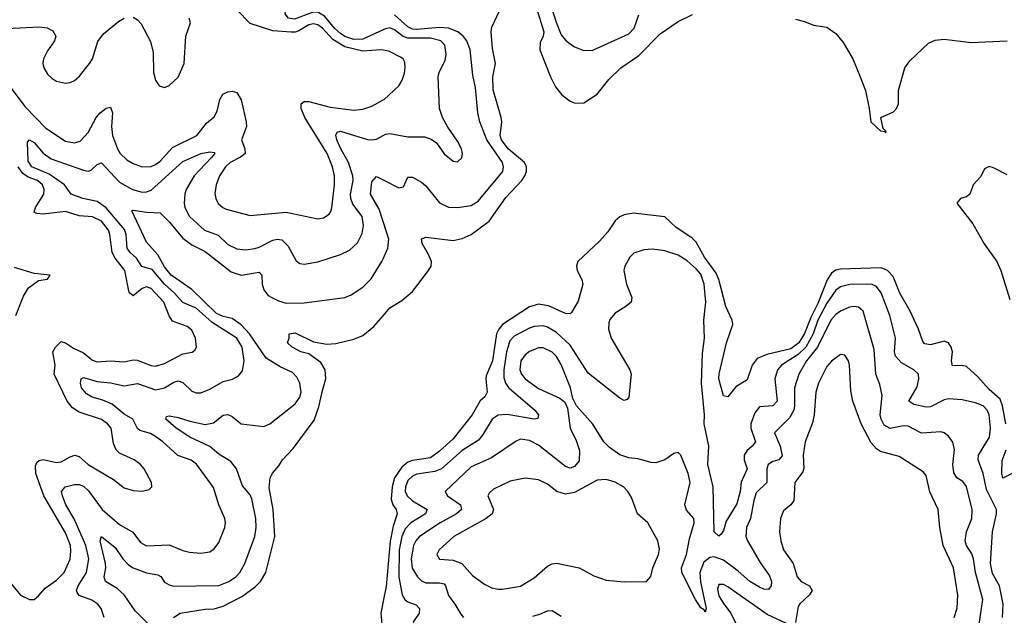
# Model space of a CAD drawing. Header units: inches. Extents: x 1843162 to 1959474, y 907081 to 1016326.
# Tile 491 of 656: x 1888386 to 1892757, y 994800 to 997444. Entities that reach past the tile are written whole.
import ezdxf

# ---------------------------------------------------------------- set-up
doc = ezdxf.new("R2010")
doc.units = ezdxf.units.IN
doc.header["$MEASUREMENT"] = 0
doc.layers.add('B8989', color=7, linetype='Continuous')
doc.layers.add('B8999', color=7, linetype='Continuous')

msp = doc.modelspace()

# ---------------------------------------------------------------- linework, layer by layer
at = {"layer": 'B8989', "color": 5}
for points, elevation in [([(1890000, 997399.2), (1889910, 997358), (1889870, 997356), (1889830, 997369.1), (1889810, 997382), (1889785.2, 997405.2), (1889740, 997460), (1889710, 997477.6), (1889684.3, 997475.7), (1889606.3, 997446.3), (1889579.2, 997450), (1889564.4, 997470), (1889567.9, 997492.1), (1889630, 997498.9), (1889690, 997531.4), (1889730, 997545.5), (1889750, 997545.9), (1889810, 997534.8), (1889869.2, 997550.8), (1889910, 997547.5), (1889970, 997565.9), (1890000, 997568.7)], 460), ([(1890000, 997308.4), (1889989.9, 997309.9), (1889910, 997304.8), (1889830, 997323.2), (1889776.3, 997356.3), (1889730, 997406.1), (1889710, 997421.2), (1889690, 997425.2), (1889670, 997420.8), (1889626.1, 997393.9), (1889610, 997388.4), (1889591.3, 997388.7), (1889510, 997394.7), (1889410, 997426.8), (1889350, 997488.1)], 480), ([(1888330, 997404.4), (1888472.6, 997412.6), (1888507.9, 997407.9), (1888533.9, 997393.9), (1888547.2, 997370), (1888541.6, 997350), (1888510, 997305.7), (1888492.5, 997270), (1888489.4, 997250), (1888493.2, 997230), (1888510, 997202.6), (1888530, 997183.2), (1888550, 997170.2), (1888590, 997162.5), (1888610, 997164.8), (1888630, 997173.7), (1888650, 997191.3), (1888696.5, 997250), (1888710, 997270.4), (1888733.3, 997346.7), (1888758.3, 997381.7), (1888824.4, 997435.6), (1888850, 997451.1)], 520), ([(1888890, 997454.3), (1888910, 997443.1), (1888925.3, 997425.3), (1888967.1, 997347.1), (1888978.5, 997298.5), (1888980.5, 997210), (1888990, 997174.9), (1889006.3, 997150), (1889030, 997142.3), (1889050, 997151.4), (1889090, 997189), (1889117, 997250), (1889124.1, 997370), (1889144.8, 997430), (1889139.2, 997450)], 520), ([(1888326.2, 997170), (1888410, 997059), (1888501.9, 996961.9), (1888590, 996905), (1888630, 996896.8), (1888655, 996905), (1888690, 996943), (1888726.2, 997010), (1888743.2, 997030), (1888770, 997050.8), (1888790, 997055.5), (1888798.2, 997030), (1888793.7, 996970), (1888797.9, 996930), (1888820.1, 996870), (1888832.5, 996850), (1888862.1, 996822.1), (1888890, 996804.8), (1888930, 996791.2), (1888970, 996792.4), (1888990, 996800.9), (1889010, 996816.4), (1889064.2, 996875.8), (1889172.6, 996930), (1889215.8, 996984.3), (1889250, 997011.9), (1889262.9, 997037.1), (1889274.3, 997090), (1889287.5, 997112.5), (1889310, 997123.8), (1889330, 997127), (1889350, 997121.1), (1889370, 997088.4), (1889391.8, 996990), (1889392.6, 996970), (1889371.3, 996910), (1889385.9, 996870), (1889387.7, 996850), (1889366.4, 996833.6), (1889321.4, 996810), (1889300.7, 996790), (1889274, 996750), (1889258, 996710), (1889252.9, 996672.9), (1889256.8, 996650), (1889267.7, 996627.7), (1889287.7, 996610), (1889303.2, 996603.2), (1889410, 996573.9), (1889570, 996590.1), (1889710, 996559.6), (1889735.8, 996564.2), (1889759.7, 996580.3), (1889768, 996592), (1889771.8, 996608.2), (1889784.1, 996710), (1889783.8, 996750), (1889774.9, 996790), (1889751.9, 996850), (1889651.7, 997010), (1889636.2, 997050), (1889636.2, 997070), (1889650, 997080.1), (1889670, 997080.9), (1889764.5, 997055.5), (1889870, 997042.9), (1889910, 997046.5), (1889950, 997059.5), (1890000, 997087.5)], 480), ([(1888761.5, 994790), (1888747.6, 994830), (1888732.9, 994850), (1888706.7, 994866.6), (1888650, 994887.9), (1888641.4, 994901.4), (1888638.9, 994910), (1888646.1, 994930), (1888682.5, 994990), (1888693.9, 995050), (1888680.1, 995110), (1888627.7, 995227.7), (1888591.9, 995290), (1888575.8, 995330), (1888571.7, 995350), (1888588, 995370), (1888630, 995380.2), (1888650, 995380.2), (1888670, 995373.2), (1888692.6, 995352.6), (1888752.8, 995270), (1888830, 995202.3), (1888889.1, 995169.1), (1888922.9, 995122.9), (1888950, 995107.7), (1889050, 995112.8), (1889110, 995087.1), (1889140.4, 995080.4), (1889190, 995075.2), (1889230, 995081.5), (1889250, 995094.3), (1889270, 995123.1), (1889296.9, 995190), (1889299.7, 995210), (1889296.9, 995230), (1889270, 995289.5), (1889247.2, 995367.2), (1889171.1, 995471.1), (1889148.2, 995488.2), (1889088.7, 995508.7), (1889022.4, 995570), (1888990, 995594), (1888966.6, 995606.6), (1888919.9, 995619.9), (1888909.2, 995629.2), (1888888.6, 995670), (1888850, 995693.2), (1888796.5, 995736.5), (1888754.9, 995754.9), (1888707.8, 995767.8), (1888682.3, 995782.3), (1888661.1, 995810), (1888655.8, 995830), (1888658.9, 995850), (1888670, 995855.1), (1888730, 995837.2), (1888790, 995831.6), (1888850, 995818.7), (1888910, 995829.1), (1888990, 995801.1), (1889030, 995809), (1889070, 995834.5), (1889090, 995840.1), (1889110, 995833.2), (1889150, 995795.2), (1889170, 995787.2), (1889190, 995787.3), (1889230, 995803.7), (1889290, 995837.3), (1889331.4, 995848.6), (1889357.7, 995862.3), (1889375.2, 995884.8), (1889383, 995930), (1889373.6, 995990), (1889349.9, 996030), (1889240.2, 996100.2), (1889170, 996162.8), (1889110, 996188.8), (1889073.7, 996230), (1889029.8, 996269.8), (1888975.1, 996335.1), (1888928.8, 996348.8), (1888905.3, 996385.3), (1888877.5, 996410), (1888863.1, 996430), (1888859.2, 996490), (1888851.8, 996511.8), (1888770, 996609.2), (1888730, 996636.6), (1888667.3, 996650), (1888614.8, 996670), (1888585.2, 996710), (1888517.6, 996757.6), (1888440.2, 996790), (1888424, 996816), (1888420.5, 996899.5), (1888429.8, 996910.2), (1888450, 996898), (1888491, 996851), (1888526.3, 996826.3), (1888670, 996775.7), (1888690, 996771.9), (1888703.8, 996776.2), (1888730, 996800.7), (1888750, 996808.1), (1888830, 996723.1), (1888887.2, 996690), (1888930, 996677.7), (1888950, 996679.3), (1888970, 996687.4), (1889110, 996814.4), (1889190, 996850.5), (1889230, 996856.6), (1889250, 996853.7), (1889252.2, 996850), (1889237.1, 996830), (1889160.3, 996750), (1889126, 996690), (1889119.8, 996670), (1889116.8, 996630), (1889119.8, 996610), (1889140.8, 996570), (1889207, 996510), (1889266.9, 996486.9), (1889310, 996445.4), (1889350, 996426.5), (1889390, 996422), (1889430, 996427.7), (1889450, 996433.6), (1889510, 996465.1), (1889530, 996470.1), (1889550, 996466.4), (1889578.6, 996438.6), (1889613.4, 996373.4), (1889630, 996361.5), (1889650, 996359.2), (1889710, 996368.5), (1889810, 996401.8), (1889850, 996420.6), (1889886.1, 996453.9), (1889906, 996494), (1889912.3, 996530), (1889906, 996570), (1889865.1, 996625.1), (1889856.2, 996650), (1889855.5, 996670), (1889866.4, 996730), (1889864.7, 996750), (1889845.6, 996810), (1889811.9, 996870), (1889795, 996910), (1889789.2, 996930.8), (1889796, 996944), (1889811.1, 996948.9), (1889930, 996912.5), (1889950, 996910.1), (1889970, 996913.5), (1890000, 996929.9)], 460), ([(1888323.8, 994970), (1888390, 994889.2), (1888429.6, 994870.4), (1888450, 994870.3), (1888470, 994886), (1888499.7, 994920.3), (1888550, 994956.2), (1888584.2, 994990), (1888610, 995048.5), (1888613.9, 995086.1), (1888611.5, 995110), (1888590, 995165.2), (1888493.6, 995330), (1888458.7, 995430), (1888456.4, 995463.6), (1888462.3, 995477.7), (1888473.2, 995486.8), (1888490, 995490.9), (1888550, 995477.8), (1888570, 995480.9), (1888610, 995504), (1888630.6, 995510), (1888650, 995505.5), (1888691.1, 995470), (1888802.5, 995402.5), (1888850, 995366), (1888890, 995353.4), (1888930, 995350.4), (1888961.5, 995358.5), (1888972.3, 995370), (1888971.5, 995390), (1888939.3, 995450), (1888923.1, 995470), (1888895.1, 995490), (1888830, 995519.4), (1888814.5, 995534.5), (1888802.2, 995562.2), (1888792.1, 995630), (1888776.2, 995650), (1888748.9, 995668.9), (1888650, 995700.9), (1888621.3, 995721.3), (1888596.8, 995750), (1888539.4, 995870), (1888543.9, 995910), (1888533, 995970), (1888545.2, 995990), (1888570, 996015.2), (1888590, 996009.6), (1888625.4, 995985.4), (1888670, 995965.2), (1888710, 995933.1), (1888730, 995924.6), (1888790, 995930.1), (1888850, 995924.4), (1888890, 995933.8), (1888907.2, 995932.8), (1888970, 995908.1), (1888990, 995906), (1889030, 995918.1), (1889110, 995960.9), (1889151.7, 995968.3), (1889163.7, 995976.3), (1889170.9, 995990), (1889167.2, 996030), (1889150, 996066), (1889130, 996081.7), (1889065.4, 996105.4), (1889049.4, 996129.4), (1889026.8, 996190), (1888970, 996250.9), (1888950, 996257.9), (1888930, 996250.4), (1888890, 996218.7), (1888872.4, 996232.4), (1888852.9, 996330), (1888810, 996384.9), (1888796.6, 996410), (1888786.7, 996490), (1888780.3, 996510), (1888750, 996549.4), (1888710, 996569.1), (1888650, 996573.3), (1888590, 996592.9), (1888490, 996580.3), (1888463.2, 996583.2), (1888451.1, 996590), (1888456.3, 996610), (1888493.1, 996670), (1888495, 996690), (1888488.1, 996710), (1888466.1, 996730), (1888424.7, 996744.7), (1888400.5, 996760.5), (1888379.8, 996790)], 480), ([(1890000, 996548.6), (1889982.5, 996602.5), (1889944, 996670), (1889950, 996723.8), (1889970, 996747), (1890000, 996732.2)], 440), ([(1888989.4, 994730), (1888899.2, 994819.2), (1888849.9, 994890), (1888819.2, 994919.2), (1888766.9, 994950), (1888761.6, 994970), (1888769.2, 995010), (1888767.4, 995030), (1888743.2, 995130), (1888749.6, 995150), (1888810, 995100.2), (1888844.5, 995050), (1888870, 995023.4), (1888890, 995011), (1888950, 994988.5), (1889000, 994980), (1889012.4, 994972.4), (1889030, 994947.6), (1889050, 994935.1), (1889070, 994929.6), (1889270, 994932.8), (1889314.8, 994950), (1889345.8, 994970), (1889364, 994990), (1889386, 995030), (1889430.4, 995150), (1889436.7, 995190), (1889435.4, 995230), (1889417.5, 995317.5), (1889410, 995334.2), (1889375.2, 995375.2), (1889348.4, 995450), (1889323, 995483), (1889270, 995514.6), (1889230, 995549.1), (1889142.2, 995590), (1889080.7, 995630), (1889034.7, 995670), (1889038, 995682), (1889050, 995685.3), (1889090, 995677.6), (1889141.2, 995661.2), (1889210, 995646.9), (1889246.2, 995653.8), (1889290, 995688.4), (1889310, 995691.8), (1889330, 995682.2), (1889370, 995649.4), (1889470, 995638.4), (1889497.4, 995650), (1889610, 995738.6), (1889630, 995768.9), (1889635.5, 995790), (1889630.6, 995830), (1889617.1, 995857.1), (1889598, 995878), (1889543, 995903), (1889481.1, 995941.1), (1889406.2, 996050), (1889370, 996089), (1889330, 996117.2), (1889290, 996126.8), (1889260.3, 996140.3), (1889150, 996246.4), (1889059.3, 996310), (1889030, 996346.5), (1888999.8, 996399.8), (1888950, 996456.8), (1888884.9, 996595.1), (1888890, 996598), (1888948.9, 996588.9), (1889010, 996586.1), (1889050, 996546.7), (1889110, 996474.6), (1889150, 996445), (1889210, 996415.1), (1889324.8, 996324.8), (1889370, 996310.1), (1889450, 996323.6), (1889461.1, 996310), (1889462.9, 996270), (1889470, 996244.4), (1889490, 996220.2), (1889506.3, 996210), (1889535.1, 996195.1), (1889570, 996185.3), (1889650, 996187.5), (1889830, 996211.2), (1889857.9, 996222.1), (1889910, 996256.9), (1889946.3, 996293.7), (1889994.5, 996370), (1890000, 996382.5)], 440), ([(1888369.8, 996130), (1888403.4, 996216.6), (1888425.8, 996254.2), (1888470, 996286.4), (1888510, 996292), (1888522, 996310), (1888450, 996316.9), (1888363.4, 996343.4)], 520), ([(1889069.4, 994790), (1889099, 994810), (1889210, 994827.1), (1889250, 994828.8), (1889290, 994840.7), (1889374.8, 994885.2), (1889432.8, 994927.2), (1889455.9, 994950), (1889479.5, 994990), (1889518.8, 995150), (1889511.9, 995270), (1889493.9, 995366.1), (1889498.9, 995410), (1889508.6, 995431.4), (1889536.8, 995463.2), (1889553.3, 995490), (1889599.9, 995540.1), (1889693.5, 995666.5), (1889715, 995725), (1889730, 995798.4), (1889745.9, 995850), (1889742, 995890), (1889722.7, 995922.7), (1889670, 995960.5), (1889634, 995970), (1889595.3, 995990), (1889575.3, 996010), (1889582, 996030), (1889582, 996050), (1889610, 996054.4), (1889690, 996014.4), (1889750, 996003.1), (1889790, 996006), (1889870, 996025.2), (1889910, 996042.2), (1889958.5, 996081.5), (1890000, 996129.3)], 420), ([(1890000, 994863.2), (1889989.4, 994810), (1889996.3, 994730)], 420)]:
    msp.add_lwpolyline(points, dxfattribs=dict(at, elevation=elevation))
at = {"layer": 'B8999', "color": 5}
for points, elevation in [([(1890730.8, 997550), (1890767.7, 997432.3), (1890790, 997376.9), (1890810, 997352.2), (1890830, 997336.2), (1890850, 997322.8), (1890890, 997306.9), (1890930, 997308.1), (1891090, 997381.5), (1891114.1, 997405.9), (1891134.5, 997465.5)], 440), ([(1890000, 996129.3), (1890030, 996164), (1890082.9, 996197.1), (1890130, 996237), (1890201.4, 996330), (1890212.8, 996350), (1890214.8, 996370), (1890201.9, 996401.9), (1890172.8, 996450), (1890170, 996470.7), (1890190, 996478.3), (1890310, 996463.2), (1890350, 996472.2), (1890390, 996490.2), (1890470.6, 996549.4), (1890545, 996655), (1890615.6, 996730), (1890628.2, 996750), (1890635.5, 996770), (1890636.4, 996790), (1890627, 996810), (1890554.4, 996870), (1890525.1, 996910), (1890519.9, 996930), (1890526.5, 996990), (1890524.1, 997010), (1890487.7, 997132.3), (1890486.1, 997190), (1890498.6, 997250), (1890484.8, 997315.2), (1890479.3, 997390), (1890482.7, 997410), (1890516.9, 997483.1)], 420), ([(1890682.6, 997490), (1890712.8, 997390), (1890710.1, 997370), (1890697, 997343), (1890695.4, 997310), (1890743.2, 997190), (1890765.6, 997145.6), (1890792.9, 997110), (1890830, 997082.4), (1890852.9, 997072.9), (1890890, 997075.2), (1890950, 997112.9), (1891002.1, 997177.9), (1891054.5, 997230), (1891134.9, 997285.1), (1891230, 997381.3), (1891310, 997435.5), (1891373.2, 997466.8)], 420), ([(1890000, 996732.2), (1890070, 996697.8), (1890090, 996702), (1890110, 996744.4), (1890130, 996744.2), (1890170, 996722.8), (1890190, 996705.7), (1890250, 996631.1), (1890290, 996611.9), (1890330.1, 996610.1), (1890390, 996619.3), (1890422.4, 996637.6), (1890531, 996770), (1890534.5, 996790), (1890529.9, 996810), (1890459.9, 996910), (1890429, 996991), (1890419.9, 997030), (1890410, 997142), (1890397.6, 997197.6), (1890386.6, 997310), (1890370.8, 997350), (1890355.8, 997370), (1890330.9, 997390), (1890290, 997406.9), (1890250, 997409.1), (1890150, 997399.7), (1890130, 997402.4), (1890110, 997412.4), (1890050, 997465.1)], 440), ([(1891830, 997446), (1891870, 997436), (1891910, 997418.8), (1891970, 997410.6), (1892010, 997382), (1892042, 997342), (1892085.5, 997270), (1892118, 997190), (1892140.5, 997130), (1892157.3, 997050), (1892164.4, 996990), (1892207.3, 996950), (1892227.3, 996947.3), (1892230, 996942), (1892232.7, 996947.3), (1892220.2, 996960.2), (1892208.7, 997010), (1892264.9, 997035.1), (1892278.4, 997050), (1892287.6, 997070), (1892287.4, 997130), (1892315, 997230), (1892338.3, 997261.7), (1892420.6, 997339.4), (1892450, 997353.4), (1892490, 997356.8), (1892610, 997343.1), (1892770, 997349.5)], 420), ([(1890000, 996929.9), (1890010, 996935.4), (1890030, 996938.9), (1890110, 996923.2), (1890184.4, 996924.4), (1890213.1, 996913.1), (1890237.4, 996897.4), (1890270, 996848.5), (1890310, 996816.4), (1890330, 996813), (1890349.6, 996830.4), (1890352.4, 996850), (1890348.2, 996870), (1890330, 996904.5), (1890286.4, 996966.4), (1890263.1, 997010), (1890249.8, 997050.2), (1890244.2, 997190), (1890248.2, 997210), (1890275.6, 997264.4), (1890279.3, 997290), (1890273.6, 997330), (1890255.9, 997350), (1890210, 997362.2), (1890110, 997361.8), (1890089.1, 997369.1), (1890050, 997399), (1890030, 997407.1), (1890010, 997403.8), (1890000, 997399.2)], 460), ([(1890000, 997087.5), (1890004.4, 997090), (1890070, 997150.4), (1890084.6, 997175.4), (1890094.1, 997205.9), (1890098, 997230), (1890095.9, 997255.9), (1890088.4, 997270), (1890077.6, 997277.6), (1890024.8, 997304.8), (1890000, 997308.4)], 480), ([(1892770, 996754.8), (1892710, 996786.6), (1892690, 996792.8), (1892670, 996782.4), (1892652.4, 996747.6), (1892619.3, 996710), (1892603.8, 996670), (1892590, 996658.1), (1892562.3, 996650), (1892546.9, 996630), (1892617.7, 996537.7), (1892668.3, 996448.3), (1892724.3, 996370), (1892742.2, 996330), (1892781.4, 996201.4)], 420), ([(1892764.6, 995650), (1892749.9, 995730), (1892739.2, 995759.2), (1892690, 995801.7), (1892639.1, 995859.1), (1892590, 995903.8), (1892570, 995908.3), (1892527.8, 995907.8), (1892523.4, 995930), (1892527.8, 995970), (1892522, 995990), (1892509.4, 996009.4), (1892490, 996017.1), (1892430, 996000.2), (1892404.3, 996004.3), (1892395.7, 996015.7), (1892376.6, 996070), (1892338.9, 996150), (1892293.3, 996230), (1892263.9, 996303.9), (1892238.9, 996330), (1892210, 996341.8), (1892030, 996337), (1892010, 996332.6), (1891990, 996319.3), (1891971, 996289), (1891930, 996183.7), (1891898.5, 996121.5), (1891870, 996050.4), (1891844.7, 996010), (1891810, 995982), (1891703.1, 995956.9), (1891660.7, 995939.3), (1891637.6, 995910), (1891615.4, 995844.6), (1891565.9, 995814.1), (1891530, 995769), (1891510, 995774), (1891490, 995849), (1891491.6, 995871.6), (1891523.7, 996010), (1891551.7, 996090), (1891549.4, 996110), (1891521.8, 996170), (1891490.3, 996290), (1891477.9, 996317.9), (1891426.1, 996390), (1891390, 996456.2), (1891370, 996475.1), (1891301.2, 996521.2), (1891250, 996569), (1891110, 996584.9), (1891070, 996578.1), (1891050, 996569.1), (1891030, 996550.5), (1890997.2, 996502.8), (1890959.9, 996460.1), (1890863.9, 996370), (1890857.7, 996350), (1890861.7, 996330), (1890881.7, 996290), (1890885.8, 996270), (1890865.1, 996194.9), (1890836, 996144), (1890830, 996138.7), (1890810, 996139.8), (1890734.1, 996174.1), (1890690, 996181.2), (1890650, 996168.6), (1890529.8, 996090.2), (1890512.8, 996070), (1890503.2, 996050), (1890485.5, 995930), (1890457.6, 995862.4), (1890455.1, 995850), (1890462.2, 995790), (1890451.7, 995770), (1890430, 995752.5), (1890395.6, 995690), (1890310, 995582.5), (1890250, 995528.6), (1890210, 995498.2), (1890130, 995486.7), (1890110, 995479.6), (1890082.3, 995457.7), (1890050.8, 995410), (1890039.4, 995370), (1890035.5, 995315.5), (1890043, 995290), (1890057.2, 995270), (1890061.7, 995250), (1890044.9, 995195.1), (1890031.5, 995128.5), (1890012.8, 994927.2), (1890000, 994863.2)], 420), ([(1890000, 996382.5), (1890021, 996430), (1890025.4, 996470), (1890000, 996548.6)], 440), ([(1892749, 994790), (1892751.5, 994850), (1892735.8, 994930), (1892705.2, 994985.2), (1892695.8, 995030), (1892704.2, 995170), (1892722.9, 995250), (1892721.9, 995270), (1892678.3, 995358.3), (1892663.4, 995430), (1892640.5, 995490), (1892642.8, 995510), (1892691.4, 995590), (1892695.9, 995630), (1892689.9, 995690), (1892681, 995710), (1892663.5, 995730), (1892630, 995743.7), (1892570, 995756.5), (1892510, 995761.3), (1892490, 995756.1), (1892430, 995725.4), (1892410, 995723.7), (1892356.3, 995736.3), (1892334, 995750), (1892370, 995813.4), (1892378.3, 995850), (1892375.9, 995870), (1892355.6, 995890), (1892300.7, 995920.7), (1892273.9, 995950), (1892270.4, 995970), (1892274, 996030), (1892249.2, 996130), (1892210, 996231), (1892190, 996258.9), (1892170, 996267.8), (1892150, 996269.9), (1892072, 996268), (1892030, 996258.1), (1892010, 996243.4), (1891970, 996185), (1891930, 996110.6), (1891908.5, 996050), (1891875.7, 995990), (1891842.1, 995957.9), (1891768.1, 995910), (1891750.1, 995890), (1891738.5, 995850), (1891748.9, 995750), (1891730, 995729), (1891670, 995725.5), (1891650, 995698.3), (1891632.7, 995650), (1891632.2, 995630), (1891653.3, 995570), (1891638, 995550), (1891614.2, 995530), (1891603, 995510), (1891601.9, 995490), (1891615.3, 995450), (1891588.7, 995391.3), (1891585.2, 995350), (1891570, 995294.5), (1891522.4, 995217.6), (1891510, 995176), (1891500.4, 995159.6), (1891490, 995151.8), (1891469, 995170), (1891464.4, 995370), (1891441.5, 995470), (1891445.4, 995550), (1891425.3, 995650), (1891425.8, 995690), (1891413.6, 995830), (1891417.4, 995962.6), (1891426.3, 996030), (1891422.8, 996110), (1891432.2, 996190), (1891425.1, 996270), (1891410, 996314.3), (1891390, 996338.5), (1891350, 996373.7), (1891310, 996398.4), (1891250, 996417.2), (1891195.4, 996424.6), (1891157.7, 996422.3), (1891112.3, 996407.7), (1891094.7, 996390), (1891072.8, 996350), (1891068.6, 996330), (1891080.6, 996270), (1891104.4, 996210), (1891100.3, 996190), (1891077, 996170), (1891030, 996141), (1891006.5, 996113.5), (1891001.3, 996098.7), (1891000.2, 996070), (1891012.7, 996030), (1891094.4, 995890), (1891100.7, 995870), (1891091.1, 995768.9), (1891082.4, 995757.6), (1891070, 995753.3), (1891050, 995763.5), (1890910, 995874), (1890830, 995999), (1890770, 996055.8), (1890730, 996079.2), (1890710, 996084.5), (1890670, 996081.8), (1890650, 996074.8), (1890581.3, 996038.7), (1890561.8, 996018.2), (1890547.7, 995970), (1890536.3, 995890), (1890535.8, 995855.8), (1890542.8, 995830), (1890557.1, 995810), (1890672.5, 995710), (1890689, 995690), (1890686.4, 995673.6), (1890670.1, 995669.9), (1890550, 995691), (1890510, 995688.2), (1890483.5, 995670), (1890440.9, 995599.1), (1890422.9, 995577.1), (1890350, 995531.4), (1890258.4, 995450), (1890230, 995438.4), (1890150, 995427), (1890130, 995418), (1890110, 995398.3), (1890098.4, 995370), (1890098.1, 995350), (1890106.3, 995330), (1890130, 995308), (1890195.4, 995270), (1890187.4, 995250), (1890123.4, 995210), (1890097, 995183), (1890082.2, 995150), (1890070.5, 995090), (1890069.6, 994969.6), (1890084.3, 994890), (1890095.9, 994870), (1890110, 994859.8), (1890146.6, 994846.6), (1890160.7, 994830), (1890160.2, 994810), (1890131.5, 994768.5)], 440), ([(1892644.6, 994750), (1892661.6, 994870), (1892630, 994989.6), (1892621.1, 995050), (1892613, 995073), (1892589.4, 995110), (1892584, 995130), (1892589.9, 995170.1), (1892613.4, 995230), (1892614.6, 995270), (1892590, 995371.1), (1892573.2, 995393.2), (1892546.6, 995410), (1892532.5, 995432.5), (1892528.5, 995470), (1892536.2, 995536.2), (1892528.6, 995568.6), (1892510, 995594.5), (1892490, 995609.8), (1892474.9, 995614.9), (1892390, 995609), (1892330, 995639.9), (1892310, 995641.6), (1892250, 995628.4), (1892223.7, 995643.7), (1892209.9, 995670), (1892206.5, 995690), (1892215.3, 995775.3), (1892204.1, 995824.1), (1892186.5, 995870), (1892179.8, 995979.8), (1892130, 996149.7), (1892110, 996167.5), (1892090, 996171), (1892070, 996167.6), (1892030, 996150.4), (1892010, 996135.6), (1891987.5, 996110), (1891927.9, 995990), (1891879.3, 995930), (1891844.6, 995870), (1891825.3, 995810), (1891826.6, 995730), (1891822.9, 995710), (1891803.5, 995676.5), (1891736.9, 995610), (1891761.9, 995550), (1891771.6, 995508.4), (1891756.9, 995490), (1891730, 995482.7), (1891708.3, 995470), (1891703.3, 995450), (1891703.8, 995390), (1891656.2, 995343.8), (1891645.5, 995310), (1891631.1, 995230), (1891612.3, 995190), (1891609.6, 995150), (1891617.1, 995130), (1891673.9, 995033.9), (1891715.1, 994975.1), (1891723.5, 994950), (1891722.9, 994930), (1891710, 994915.1), (1891690, 994915.9), (1891670, 994924.8), (1891628.3, 994950), (1891576.5, 994996.5), (1891510, 995044.3), (1891470, 995058.9), (1891450, 995057), (1891424.1, 995035.9), (1891405.9, 994990), (1891408.2, 994948.2), (1891434.3, 994830), (1891430, 994814.5), (1891424.8, 994824.8), (1891410, 994832.3), (1891385.7, 994870), (1891326.3, 994990), (1891324.4, 995010), (1891346.7, 995070), (1891360.2, 995139.8), (1891380.8, 995210), (1891378.7, 995230), (1891346.4, 995266.4), (1891338.8, 995290), (1891363.1, 995390), (1891354.6, 995430), (1891322, 995510), (1891310, 995522), (1891290, 995518.4), (1891250.2, 995489.8), (1891210, 995476.9), (1891190, 995478), (1891130, 995494.6), (1891090, 995498.7), (1891050, 995511.9), (1891004.1, 995544.1), (1890979.3, 995570), (1890930, 995648), (1890858, 995730), (1890842, 995762), (1890831.3, 995810), (1890790, 995913.1), (1890770, 995948.9), (1890750, 995968.4), (1890710, 995987.3), (1890690, 995987.3), (1890650, 995970.5), (1890630, 995956.5), (1890611.3, 995930), (1890607.3, 995890), (1890614.4, 995870), (1890630.8, 995850), (1890690, 995806.6), (1890784.1, 995764.1), (1890806.1, 995746.1), (1890818.6, 995718.6), (1890829.5, 995630), (1890856.3, 995576.3), (1890871.8, 995531.8), (1890870, 995485.7), (1890850, 995459.8), (1890830, 995453), (1890810, 995459.8), (1890690, 995555.4), (1890650, 995575.6), (1890610, 995582), (1890590, 995573.1), (1890480.8, 995499.2), (1890390, 995459), (1890274.9, 995350), (1890286.2, 995330), (1890342.6, 995290), (1890347.5, 995270), (1890326, 995250), (1890252.9, 995210), (1890161.9, 995150), (1890144.6, 995130), (1890134.8, 995110), (1890124.1, 995050), (1890129.2, 995009.2), (1890152.1, 994970), (1890170, 994953.2), (1890190, 994944.3), (1890250, 994944.6), (1890270, 994938.9), (1890277, 994930), (1890290, 994887.2), (1890318.3, 994850), (1890344.2, 994804.2), (1890357.1, 994790)], 460), ([(1892534.2, 994790), (1892548.6, 994831.4), (1892551.2, 994888.8), (1892532.1, 995010), (1892485.6, 995110), (1892470.5, 995190), (1892463.1, 995270), (1892427.4, 995347.4), (1892410, 995420.9), (1892397, 995437), (1892290, 995505.3), (1892207.4, 995527.4), (1892190, 995538.4), (1892165.8, 995565.8), (1892121.6, 995650), (1892085, 995750), (1892075.9, 995795.9), (1892069.8, 995909.8), (1892065.3, 995930), (1892050, 995954.3), (1892030, 995958.3), (1891990, 995928.7), (1891970, 995904.4), (1891932.5, 995830), (1891920.1, 995790), (1891912.8, 995690), (1891905.4, 995654.6), (1891872.9, 995570), (1891864.1, 995510), (1891867.2, 995452.8), (1891863.6, 995436.4), (1891827.8, 995390), (1891822.7, 995310), (1891810.1, 995289.9), (1891776.7, 995263.3), (1891763.2, 995230), (1891759.7, 995170), (1891765.6, 995130), (1891777.8, 995090), (1891820.6, 995030), (1891837.1, 994970), (1891855.8, 994950), (1891891.8, 994930), (1891903.6, 994910), (1891891.9, 994890), (1891848.9, 994851.1), (1891841.6, 994838.4), (1891830, 994767.4)], 480), ([(1892792, 995430), (1892750, 995409.2), (1892746.3, 995430), (1892747.6, 995487.6), (1892765.8, 995534.2)], 420), ([(1891790, 994764.2), (1891703.9, 994803.9), (1891530, 994926.5), (1891510, 994936.8), (1891490, 994936.4), (1891484.3, 994915.7), (1891490, 994886.7), (1891510, 994852.2), (1891543, 994810), (1891603.1, 994690)], 480), ([(1890664.2, 994795.8), (1890695.8, 994804.2), (1890730, 994820.4), (1890750, 994820.5), (1890790, 994796.3)], 460)]:
    msp.add_lwpolyline(points, dxfattribs=dict(at, elevation=elevation))
at = {"layer": 'B8999', "color": 5, "elevation": 480}
msp.add_lwpolyline([(1890630, 995408.2), (1890564.1, 995395.9), (1890490, 995359.3), (1890470, 995342), (1890464.9, 995330), (1890489.5, 995270), (1890484, 995250), (1890456.5, 995230), (1890314.2, 995150), (1890247.9, 995090), (1890238.9, 995070), (1890250, 995049.2), (1890310, 995043.9), (1890349.3, 995029.3), (1890396.8, 994976.8), (1890450, 994938.5), (1890481.7, 994921.7), (1890510, 994915.3), (1890530, 994916.3), (1890610, 994929.4), (1890670, 994965.5), (1890730, 995017.5), (1890750, 995028.1), (1890770, 995031.3), (1890870, 995011), (1890934.9, 994974.9), (1890990, 994955.9), (1891069.1, 994949.1), (1891169.6, 994950.4), (1891188.1, 994971.9), (1891196.8, 995010), (1891222.4, 995070), (1891226.5, 995093.5), (1891219.8, 995130), (1891175.5, 995210), (1891128.8, 995250), (1891102.1, 995322.1), (1891086.5, 995350), (1891067.4, 995370), (1891030, 995391.2), (1890990, 995403), (1890950, 995399.9), (1890850, 995345.1), (1890810, 995337.6), (1890770.9, 995350), (1890730, 995382.5), (1890690, 995400.7)], close=True, dxfattribs=at)

doc.saveas('drawing.dxf')
